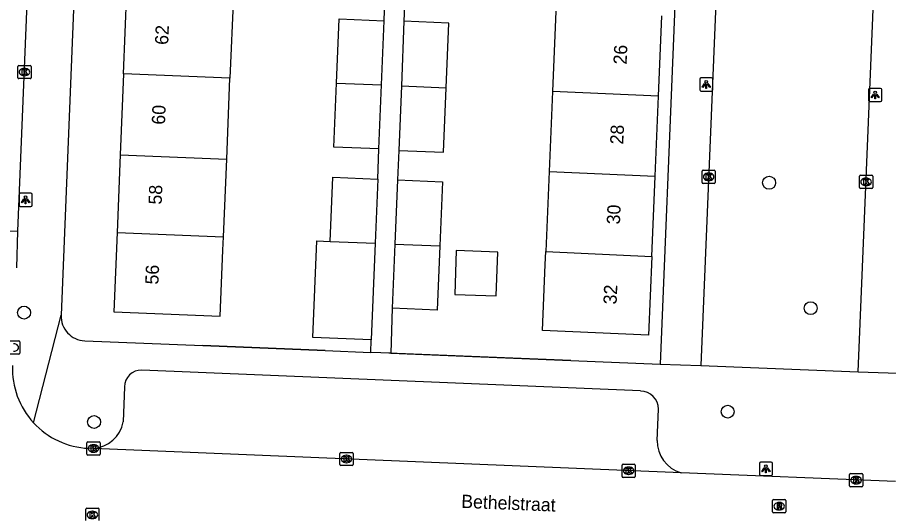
# Model space of a CAD drawing. Extents: x 161355 to 162026, y 386504 to 387459.
# Drawn here: x 161520.8 to 161586.7, y 387127.1 to 387164.6 of the extents above; entities that cross this region are included whole.
import ezdxf

# ---------------------------------------------------------------- set-up
doc = ezdxf.new("R2010")
doc.units = 0
for name, color, linetype in [('IMGEO_Boom', 7, 'Continuous'), ('IMGEO_Kolk', 7, 'Continuous'), ('IMGEO_Lichtpunt', 7, 'Continuous'), ('IMGEO_Muur', 7, 'Continuous'), ('IMGEO_Openbare_ruimte_label', 7, 'Continuous'), ('IMGEO_Pand', 7, 'Continuous'), ('IMGEO_Pand_nummerreeks', 7, 'Continuous'), ('IMGEO_Rijbaan_lokaal_open', 7, 'Continuous'), ('IMGEO_Rioolput', 7, 'Continuous'), ('IMGEO_Voetpad_open', 7, 'Continuous')]:
    doc.layers.add(name, color=color, linetype=linetype)

msp = doc.modelspace()

# ---------------------------------------------------------------- linework, layer by layer
at = {"layer": 'IMGEO_Boom'}
for centre in [(161577.697, 387152.133), (161580.839, 387142.656), (161521.348, 387142.323), (161574.563, 387134.832), (161526.64, 387134.054)]:
    msp.add_circle(centre, 0.489, dxfattribs=at)
at = {"layer": 'IMGEO_Kolk'}
for p, q in [((161520.873, 387160.079), (161520.873, 387160.931)), ((161520.948, 387161.005), (161521.8, 387161.005)), ((161521.361, 387160.785), (161521.386, 387160.785)), ((161521.874, 387160.931), (161521.874, 387160.079)), ((161521.8, 387160.005), (161520.948, 387160.005)), ((161521.384, 387160.225), (161521.359, 387160.225)), ((161572.623, 387152.159), (161572.623, 387153.011)), ((161572.698, 387153.085), (161573.55, 387153.085)), ((161573.111, 387152.865), (161573.136, 387152.865)), ((161573.624, 387153.011), (161573.624, 387152.159)), ((161584.607, 387152.702), (161585.459, 387152.702)), ((161573.55, 387152.085), (161572.698, 387152.085)), ((161573.134, 387152.305), (161573.109, 387152.305)), ((161584.532, 387151.776), (161584.532, 387152.628)), ((161585.02, 387152.482), (161585.045, 387152.482)), ((161585.533, 387152.628), (161585.533, 387151.776)), ((161585.459, 387151.702), (161584.607, 387151.702)), ((161585.043, 387151.922), (161585.018, 387151.922)), ((161520.103, 387140.182), (161520.955, 387140.182)), ((161521.029, 387140.108), (161521.029, 387139.256)), ((161520.955, 387139.182), (161520.103, 387139.182)), ((161526.099, 387131.627), (161526.099, 387132.479)), ((161526.174, 387132.553), (161527.026, 387132.553)), ((161526.587, 387132.333), (161526.612, 387132.333)), ((161527.1, 387132.479), (161527.1, 387131.627)), ((161526.61, 387131.773), (161526.585, 387131.773)), ((161545.232, 387130.83), (161545.232, 387131.682)), ((161545.307, 387131.756), (161546.159, 387131.756)), ((161546.233, 387131.682), (161546.233, 387130.83)), ((161527.026, 387131.553), (161526.174, 387131.553)), ((161545.743, 387130.976), (161545.718, 387130.976)), ((161545.72, 387131.536), (161545.745, 387131.536)), ((161546.159, 387130.756), (161545.307, 387130.756)), ((161566.572, 387129.942), (161566.572, 387130.794)), ((161566.647, 387130.868), (161567.499, 387130.868)), ((161567.06, 387130.648), (161567.085, 387130.648)), ((161567.573, 387130.794), (161567.573, 387129.942)), ((161567.499, 387129.868), (161566.647, 387129.868)), ((161567.083, 387130.088), (161567.058, 387130.088)), ((161583.777, 387129.232), (161583.777, 387130.084)), ((161583.852, 387130.158), (161584.704, 387130.158)), ((161584.265, 387129.938), (161584.29, 387129.938)), ((161584.778, 387130.084), (161584.778, 387129.232)), ((161584.704, 387129.158), (161583.852, 387129.158)), ((161584.288, 387129.378), (161584.263, 387129.378)), ((161526.013, 387126.602), (161526.013, 387127.454)), ((161526.088, 387127.528), (161526.94, 387127.528)), ((161526.501, 387127.308), (161526.526, 387127.308)), ((161527.014, 387127.454), (161527.014, 387126.602))]:
    msp.add_line(p, q, dxfattribs=at)
for points in [[(161520.873, 387160.079), (161520.873, 387160.931)], [(161520.948, 387161.005), (161521.8, 387161.005)], [(161521.194, 387160.705), (161521.317, 387160.705), (161521.317, 387160.554), (161521.447, 387160.705), (161521.611, 387160.705), (161521.465, 387160.554), (161521.618, 387160.305), (161521.466, 387160.305), (161521.381, 387160.469), (161521.317, 387160.402), (161521.317, 387160.305), (161521.194, 387160.305), (161521.194, 387160.705)], [(161521.874, 387160.931), (161521.874, 387160.079)], [(161521.8, 387160.005), (161520.948, 387160.005)], [(161572.623, 387152.159), (161572.623, 387153.011)], [(161572.698, 387153.085), (161573.55, 387153.085)], [(161572.944, 387152.785), (161573.067, 387152.785), (161573.067, 387152.634), (161573.197, 387152.785), (161573.361, 387152.785), (161573.215, 387152.634), (161573.368, 387152.385), (161573.216, 387152.385), (161573.131, 387152.549), (161573.067, 387152.482), (161573.067, 387152.385), (161572.944, 387152.385), (161572.944, 387152.785)], [(161573.624, 387153.011), (161573.624, 387152.159)], [(161584.607, 387152.702), (161585.459, 387152.702)], [(161573.55, 387152.085), (161572.698, 387152.085)], [(161584.532, 387151.776), (161584.532, 387152.628)], [(161584.853, 387152.402), (161584.976, 387152.402), (161584.976, 387152.251), (161585.106, 387152.402), (161585.27, 387152.402), (161585.124, 387152.251), (161585.277, 387152.002), (161585.125, 387152.002), (161585.04, 387152.166), (161584.976, 387152.099), (161584.976, 387152.002), (161584.853, 387152.002), (161584.853, 387152.402)], [(161585.533, 387152.628), (161585.533, 387151.776)], [(161585.459, 387151.702), (161584.607, 387151.702)], [(161520.103, 387140.182), (161520.955, 387140.182)], [(161521.029, 387140.108), (161521.029, 387139.256)], [(161520.955, 387139.182), (161520.103, 387139.182)], [(161526.099, 387131.627), (161526.099, 387132.479)], [(161526.174, 387132.553), (161527.026, 387132.553)], [(161527.1, 387132.479), (161527.1, 387131.627)], [(161526.42, 387132.253), (161526.543, 387132.253), (161526.543, 387132.102), (161526.673, 387132.253), (161526.837, 387132.253), (161526.691, 387132.102), (161526.844, 387131.853), (161526.692, 387131.853), (161526.607, 387132.017), (161526.543, 387131.95), (161526.543, 387131.853), (161526.42, 387131.853), (161526.42, 387132.253)], [(161545.232, 387130.83), (161545.232, 387131.682)], [(161545.307, 387131.756), (161546.159, 387131.756)], [(161546.233, 387131.682), (161546.233, 387130.83)], [(161527.026, 387131.553), (161526.174, 387131.553)], [(161545.553, 387131.456), (161545.676, 387131.456), (161545.676, 387131.305), (161545.806, 387131.456), (161545.97, 387131.456), (161545.824, 387131.305), (161545.977, 387131.056), (161545.825, 387131.056), (161545.74, 387131.22), (161545.676, 387131.153), (161545.676, 387131.056), (161545.553, 387131.056), (161545.553, 387131.456)], [(161546.159, 387130.756), (161545.307, 387130.756)], [(161566.572, 387129.942), (161566.572, 387130.794)], [(161566.647, 387130.868), (161567.499, 387130.868)], [(161566.893, 387130.568), (161567.016, 387130.568), (161567.016, 387130.417), (161567.146, 387130.568), (161567.31, 387130.568), (161567.164, 387130.417), (161567.317, 387130.168), (161567.165, 387130.168), (161567.08, 387130.332), (161567.016, 387130.265), (161567.016, 387130.168), (161566.893, 387130.168), (161566.893, 387130.568)], [(161567.573, 387130.794), (161567.573, 387129.942)], [(161567.499, 387129.868), (161566.647, 387129.868)], [(161583.777, 387129.232), (161583.777, 387130.084)], [(161583.852, 387130.158), (161584.704, 387130.158)], [(161584.098, 387129.858), (161584.221, 387129.858), (161584.221, 387129.707), (161584.351, 387129.858), (161584.515, 387129.858), (161584.369, 387129.707), (161584.522, 387129.458), (161584.37, 387129.458), (161584.285, 387129.622), (161584.221, 387129.555), (161584.221, 387129.458), (161584.098, 387129.458), (161584.098, 387129.858)], [(161584.778, 387130.084), (161584.778, 387129.232)], [(161584.704, 387129.158), (161583.852, 387129.158)], [(161526.013, 387126.602), (161526.013, 387127.454)], [(161526.088, 387127.528), (161526.94, 387127.528)], [(161526.334, 387127.228), (161526.457, 387127.228), (161526.457, 387127.077), (161526.587, 387127.228), (161526.751, 387127.228), (161526.605, 387127.077), (161526.758, 387126.828), (161526.606, 387126.828), (161526.521, 387126.992), (161526.457, 387126.925), (161526.457, 387126.828), (161526.334, 387126.828), (161526.334, 387127.228)], [(161527.014, 387127.454), (161527.014, 387126.602)]]:
    msp.add_lwpolyline(points, dxfattribs=at)
for centre, start, end in [((161520.95, 387160.929), 91.55205, 178.44795), ((161520.95, 387160.929), 91.55205, 178.44795), ((161521.798, 387160.929), 1.55205, 88.44795), ((161521.798, 387160.929), 1.55205, 88.44795), ((161520.95, 387160.081), 181.55205, 268.44795), ((161520.95, 387160.081), 181.55205, 268.44795), ((161521.798, 387160.081), 271.55205, 358.44795), ((161521.798, 387160.081), 271.55205, 358.44795), ((161572.7, 387153.009), 91.55205, 178.44795), ((161572.7, 387153.009), 91.55205, 178.44795), ((161573.548, 387153.009), 1.55205, 88.44795), ((161573.548, 387153.009), 1.55205, 88.44795), ((161584.609, 387152.626), 91.55205, 178.44795), ((161584.609, 387152.626), 91.55205, 178.44795), ((161585.457, 387152.626), 1.55205, 88.44795), ((161585.457, 387152.626), 1.55205, 88.44795), ((161572.7, 387152.161), 181.55205, 268.44795), ((161572.7, 387152.161), 181.55205, 268.44795), ((161573.548, 387152.161), 271.55205, 358.44795), ((161573.548, 387152.161), 271.55205, 358.44795), ((161584.609, 387151.778), 181.55205, 268.44795), ((161584.609, 387151.778), 181.55205, 268.44795), ((161585.457, 387151.778), 271.55205, 358.44795), ((161585.457, 387151.778), 271.55205, 358.44795), ((161520.953, 387140.106), 1.55205, 88.44795), ((161520.953, 387140.106), 1.55205, 88.44795), ((161520.953, 387139.258), 271.55205, 358.44795), ((161520.953, 387139.258), 271.55205, 358.44795), ((161526.176, 387132.477), 91.55205, 178.44795), ((161526.176, 387132.477), 91.55205, 178.44795), ((161527.024, 387132.477), 1.55205, 88.44795), ((161527.024, 387132.477), 1.55205, 88.44795), ((161526.176, 387131.629), 181.55205, 268.44795), ((161526.176, 387131.629), 181.55205, 268.44795), ((161527.024, 387131.629), 271.55205, 358.44795), ((161527.024, 387131.629), 271.55205, 358.44795), ((161545.309, 387131.68), 91.55205, 178.44795), ((161545.309, 387131.68), 91.55205, 178.44795), ((161546.157, 387131.68), 1.55205, 88.44795), ((161546.157, 387131.68), 1.55205, 88.44795), ((161545.309, 387130.832), 181.55205, 268.44795), ((161545.309, 387130.832), 181.55205, 268.44795), ((161546.157, 387130.832), 271.55205, 358.44795), ((161546.157, 387130.832), 271.55205, 358.44795), ((161566.649, 387130.792), 91.55205, 178.44795), ((161566.649, 387130.792), 91.55205, 178.44795), ((161567.497, 387130.792), 1.55205, 88.44795), ((161567.497, 387130.792), 1.55205, 88.44795), ((161566.649, 387129.944), 181.55205, 268.44795), ((161566.649, 387129.944), 181.55205, 268.44795), ((161567.497, 387129.944), 271.55205, 358.44795), ((161567.497, 387129.944), 271.55205, 358.44795), ((161583.854, 387130.082), 91.55205, 178.44795), ((161583.854, 387130.082), 91.55205, 178.44795), ((161584.702, 387130.082), 1.55205, 88.44795), ((161584.702, 387130.082), 1.55205, 88.44795), ((161583.854, 387129.234), 181.55205, 268.44795), ((161583.854, 387129.234), 181.55205, 268.44795), ((161584.702, 387129.234), 271.55205, 358.44795), ((161584.702, 387129.234), 271.55205, 358.44795), ((161526.09, 387127.452), 91.55205, 178.44795), ((161526.09, 387127.452), 91.55205, 178.44795), ((161526.938, 387127.452), 1.55205, 88.44795), ((161526.938, 387127.452), 1.55205, 88.44795)]:
    msp.add_arc(centre, 0.0765, start, end, dxfattribs=at)
for centre, major_axis, ratio, start_param, end_param in [((161521.36, 387160.505), (-0.387, 0.002), 0.722429, 4.712389, 7.853982), ((161521.385, 387160.505), (-0.39, 0.002), 0.717154, 1.570796, 4.712389), ((161573.11, 387152.585), (-0.387, 0.002), 0.722429, 4.712389, 7.853982), ((161573.135, 387152.585), (-0.39, 0.002), 0.717154, 1.570796, 4.712389), ((161585.019, 387152.202), (-0.387, 0.002), 0.722429, 4.712389, 7.853982), ((161585.044, 387152.202), (-0.39, 0.002), 0.717154, 1.570796, 4.712389), ((161520.54, 387139.682), (-0.39, 0.002), 0.717154, 1.570796, 4.712389), ((161526.586, 387132.053), (-0.387, 0.002), 0.722429, 4.712389, 7.853982), ((161526.611, 387132.053), (-0.39, 0.002), 0.717154, 1.570796, 4.712389), ((161545.719, 387131.256), (-0.387, 0.002), 0.722429, 4.712389, 7.853982), ((161545.744, 387131.256), (-0.39, 0.002), 0.717154, 1.570796, 4.712389), ((161567.059, 387130.368), (-0.387, 0.002), 0.722429, 4.712389, 7.853982), ((161567.084, 387130.368), (-0.39, 0.002), 0.717154, 1.570796, 4.712389), ((161584.264, 387129.658), (-0.387, 0.002), 0.722429, 4.712389, 7.853982), ((161584.289, 387129.658), (-0.39, 0.002), 0.717154, 1.570796, 4.712389), ((161526.5, 387127.028), (-0.387, 0.002), 0.722429, 4.712389, 7.853982), ((161526.525, 387127.028), (-0.39, 0.002), 0.717154, 1.570796, 4.712389)]:
    msp.add_ellipse(centre, major_axis=major_axis, ratio=ratio, start_param=start_param, end_param=end_param, dxfattribs=at)
at = {"layer": 'IMGEO_Lichtpunt'}
for p, q in [((161572.447, 387159.972), (161572.447, 387159.165)), ((161572.447, 387159.972), (161572.447, 387159.165)), ((161573.349, 387160.067), (161572.541, 387160.067)), ((161573.349, 387160.067), (161572.541, 387160.067)), ((161573.443, 387159.165), (161573.443, 387159.972)), ((161573.443, 387159.165), (161573.443, 387159.972)), ((161572.541, 387159.071), (161573.349, 387159.071)), ((161572.541, 387159.071), (161573.349, 387159.071)), ((161585.219, 387159.173), (161585.219, 387158.366)), ((161585.219, 387159.173), (161585.219, 387158.366)), ((161586.121, 387159.268), (161585.313, 387159.268)), ((161586.121, 387159.268), (161585.313, 387159.268)), ((161586.215, 387158.366), (161586.215, 387159.173)), ((161586.215, 387158.366), (161586.215, 387159.173)), ((161585.313, 387158.272), (161586.121, 387158.272)), ((161585.313, 387158.272), (161586.121, 387158.272)), ((161520.966, 387151.248), (161520.966, 387150.441)), ((161520.966, 387151.248), (161520.966, 387150.441)), ((161521.868, 387151.343), (161521.06, 387151.343)), ((161521.868, 387151.343), (161521.06, 387151.343)), ((161521.962, 387150.441), (161521.962, 387151.248)), ((161521.962, 387150.441), (161521.962, 387151.248)), ((161521.06, 387150.347), (161521.868, 387150.347)), ((161521.06, 387150.347), (161521.868, 387150.347)), ((161577.86, 387131.012), (161577.052, 387131.012)), ((161577.86, 387131.012), (161577.052, 387131.012)), ((161576.958, 387130.917), (161576.958, 387130.11)), ((161576.958, 387130.917), (161576.958, 387130.11)), ((161577.954, 387130.11), (161577.954, 387130.917)), ((161577.954, 387130.11), (161577.954, 387130.917)), ((161577.052, 387130.016), (161577.86, 387130.016)), ((161577.052, 387130.016), (161577.86, 387130.016))]:
    msp.add_line(p, q, dxfattribs=at)
for points in [[(161572.821, 387159.636), (161572.86, 387159.608), (161572.672, 387159.346), (161572.634, 387159.373), (161572.821, 387159.636)], [(161572.923, 387159.588), (161572.97, 387159.588), (161572.97, 387159.266), (161572.923, 387159.266), (161572.923, 387159.588)], [(161573.033, 387159.608), (161573.071, 387159.635), (161573.258, 387159.373), (161573.219, 387159.345), (161573.033, 387159.608)], [(161585.593, 387158.837), (161585.632, 387158.809), (161585.444, 387158.547), (161585.406, 387158.574), (161585.593, 387158.837)], [(161585.695, 387158.789), (161585.742, 387158.789), (161585.742, 387158.467), (161585.695, 387158.467), (161585.695, 387158.789)], [(161585.805, 387158.809), (161585.843, 387158.836), (161586.03, 387158.574), (161585.991, 387158.546), (161585.805, 387158.809)], [(161521.34, 387150.912), (161521.379, 387150.884), (161521.191, 387150.622), (161521.153, 387150.649), (161521.34, 387150.912)], [(161521.442, 387150.864), (161521.489, 387150.864), (161521.489, 387150.542), (161521.442, 387150.542), (161521.442, 387150.864)], [(161521.552, 387150.884), (161521.59, 387150.911), (161521.777, 387150.649), (161521.738, 387150.621), (161521.552, 387150.884)], [(161577.332, 387130.581), (161577.371, 387130.553), (161577.183, 387130.291), (161577.145, 387130.318), (161577.332, 387130.581)], [(161577.434, 387130.533), (161577.481, 387130.533), (161577.481, 387130.211), (161577.434, 387130.211), (161577.434, 387130.533)], [(161577.544, 387130.553), (161577.582, 387130.58), (161577.769, 387130.318), (161577.73, 387130.29), (161577.544, 387130.553)]]:
    msp.add_lwpolyline(points, dxfattribs=at)
for centre in [(161572.946, 387159.77), (161585.718, 387158.971), (161521.465, 387151.046), (161577.457, 387130.715)]:
    msp.add_circle(centre, 0.0994, dxfattribs=at)
for centre, start, end in [((161572.541, 387159.972), 90, 180), ((161572.541, 387159.972), 90, 180), ((161573.349, 387159.972), 0, 90), ((161573.349, 387159.972), 0, 90), ((161572.541, 387159.165), 180, 270), ((161572.541, 387159.165), 180, 270), ((161573.349, 387159.165), 270, 0), ((161573.349, 387159.165), 270, 360), ((161585.313, 387159.173), 90, 180), ((161585.313, 387159.173), 90, 180), ((161586.121, 387159.173), 0, 90), ((161586.121, 387159.173), 0, 90), ((161585.313, 387158.366), 180, 270), ((161585.313, 387158.366), 180, 270), ((161586.121, 387158.366), 270, 0), ((161586.121, 387158.366), 270, 360), ((161521.06, 387151.248), 90, 180), ((161521.06, 387151.248), 90, 180), ((161521.868, 387151.248), 0, 90), ((161521.868, 387151.248), 0, 90), ((161521.06, 387150.441), 180, 270), ((161521.06, 387150.441), 180, 270), ((161521.868, 387150.441), 270, 0), ((161521.868, 387150.441), 270, 360), ((161577.052, 387130.917), 90, 180), ((161577.052, 387130.917), 90, 180), ((161577.86, 387130.917), 0, 90), ((161577.86, 387130.917), 0, 90), ((161577.052, 387130.11), 180, 270), ((161577.052, 387130.11), 180, 270), ((161577.86, 387130.11), 270, 0), ((161577.86, 387130.11), 270, 360)]:
    msp.add_arc(centre, 0.0946, start, end, dxfattribs=at)
at = {"layer": 'IMGEO_Muur'}
for points in [[(161544.129, 387139.45), (161534.857, 387139.828)], [(161562.692, 387138.695), (161548.933, 387139.254)]]:
    msp.add_lwpolyline(points, dxfattribs=at)
at = {"layer": 'IMGEO_Pand'}
for points in [[(161528.873, 387160.37), (161529.129, 387166.632)], [(161537.175, 387166.304), (161536.92, 387160.042)], [(161561.566, 387165.102), (161561.313, 387159.032)], [(161569.34, 387158.678), (161569.593, 387164.748)], [(161544.979, 387159.669), (161545.173, 387164.516), (161548.57, 387164.38)], [(161548.377, 387159.534), (161548.57, 387164.38)], [(161550.081, 387164.344), (161549.881, 387159.461)], [(161553.278, 387159.322), (161553.478, 387164.204), (161550.081, 387164.344)], [(161528.873, 387160.37), (161528.624, 387154.254)], [(161536.92, 387160.042), (161528.873, 387160.37)], [(161536.671, 387153.926), (161536.92, 387160.042)], [(161548.183, 387154.696), (161544.786, 387154.832), (161544.979, 387159.669)], [(161544.979, 387159.669), (161548.377, 387159.534)], [(161548.183, 387154.696), (161548.377, 387159.534)], [(161549.881, 387159.461), (161549.681, 387154.585)], [(161549.681, 387154.585), (161553.078, 387154.446), (161553.278, 387159.322)], [(161549.881, 387159.461), (161553.278, 387159.322)], [(161561.313, 387159.032), (161561.059, 387152.977)], [(161569.34, 387158.678), (161561.313, 387159.032)], [(161569.086, 387152.622), (161569.34, 387158.678)], [(161528.624, 387154.254), (161528.384, 387148.385)], [(161528.624, 387154.254), (161536.671, 387153.926)], [(161536.432, 387148.057), (161536.671, 387153.926)], [(161561.059, 387152.977), (161560.807, 387146.928)], [(161561.059, 387152.977), (161569.086, 387152.622)], [(161544.502, 387147.704), (161544.695, 387152.551), (161548.092, 387152.415)], [(161548.092, 387152.415), (161547.899, 387147.569)], [(161549.589, 387152.356), (161549.39, 387147.5)], [(161549.589, 387152.356), (161552.986, 387152.217), (161552.787, 387147.36)], [(161568.834, 387146.574), (161569.086, 387152.622)], [(161528.384, 387148.385), (161528.139, 387142.371), (161536.186, 387142.043), (161536.39, 387147.039), (161536.432, 387148.057)], [(161528.384, 387148.385), (161536.432, 387148.057)], [(161547.607, 387140.268), (161543.191, 387140.444), (161543.482, 387147.745), (161544.502, 387147.704)], [(161544.502, 387147.704), (161547.899, 387147.569)], [(161547.899, 387147.569), (161547.607, 387140.268)], [(161549.39, 387147.5), (161549.191, 387142.654)], [(161549.39, 387147.5), (161552.787, 387147.36)], [(161552.787, 387147.36), (161552.588, 387142.514), (161549.191, 387142.654)], [(161554.03, 387147.004), (161553.917, 387143.694), (161557.062, 387143.587), (161557.174, 387146.897), (161554.03, 387147.004)], [(161568.834, 387146.574), (161568.585, 387140.627), (161560.557, 387140.963), (161560.766, 387145.959), (161560.807, 387146.928)], [(161560.807, 387146.928), (161568.834, 387146.574)]]:
    msp.add_lwpolyline(points, dxfattribs=at)
at = {"layer": 'IMGEO_Rijbaan_lokaal_open'}
for points in [[(161520.885, 387148.487), (161522.637, 387191.598), (161523.135, 387191.586), (161523.897, 387210.328), (161523.464, 387210.338), (161523.487, 387210.759), (161523.535, 387212.344)], [(161513.863, 387148.592), (161520.885, 387148.487)], [(161520.812, 387145.699), (161520.885, 387148.487)], [(161526.596, 387132.052), (161526.224, 387132.067)], [(161571.042, 387130.218), (161526.596, 387132.052)], [(161587.249, 387129.55), (161571.042, 387130.218)]]:
    msp.add_lwpolyline(points, dxfattribs=at)
for centre, radius, start, end in [((161526.481, 387138.072), 6.014, 177.71809, 222.62322), ((161526.475, 387138.071), 6.009, 222.65702, 267.60455)]:
    msp.add_arc(centre, radius, start, end, dxfattribs=at)
at = {"layer": 'IMGEO_Rioolput'}
for p, q in [((161577.957, 387127.26), (161577.957, 387128.112)), ((161578.032, 387128.186), (161578.884, 387128.186)), ((161578.445, 387127.966), (161578.47, 387127.966)), ((161578.958, 387128.112), (161578.958, 387127.26)), ((161578.884, 387127.186), (161578.032, 387127.186)), ((161578.468, 387127.406), (161578.443, 387127.406))]:
    msp.add_line(p, q, dxfattribs=at)
for points in [[(161577.957, 387127.26), (161577.957, 387128.112)], [(161578.032, 387128.186), (161578.884, 387128.186)], [(161578.546, 387127.884), (161578.294, 387127.886), (161578.294, 387127.486)], [(161578.472, 387127.805), (161578.418, 387127.805), (161578.418, 387127.724)], [(161578.418, 387127.724), (161578.47, 387127.724)], [(161578.958, 387128.112), (161578.958, 387127.26)], [(161578.884, 387127.186), (161578.032, 387127.186)], [(161578.294, 387127.486), (161578.418, 387127.486), (161578.418, 387127.648), (161578.429, 387127.648)], [(161578.476, 387127.619), (161578.547, 387127.486), (161578.687, 387127.486), (161578.622, 387127.612)]]:
    msp.add_lwpolyline(points, dxfattribs=at)
for centre, radius, start, end in [((161578.034, 387128.11), 0.0765, 91.55205, 178.44795), ((161578.034, 387128.11), 0.0765, 91.55205, 178.44795), ((161578.454, 387127.913), 0.19, 274.7715, 282.96867), ((161578.478, 387127.709), 0.0964, 77.00612, 93.18647), ((161578.492, 387127.766), 0.0378, 276.66336, 79.67722), ((161578.545, 387127.774), 0.109, 350.36119, 89.41601), ((161578.543, 387127.774), 0.112, 277.58423, 350.98172), ((161578.527, 387127.559), 0.108, 29.51342, 73.79051), ((161578.882, 387128.11), 0.0765, 1.55205, 88.44795), ((161578.882, 387128.11), 0.0765, 1.55205, 88.44795), ((161578.034, 387127.262), 0.0765, 181.55205, 268.44795), ((161578.034, 387127.262), 0.0765, 181.55205, 268.44795), ((161578.428, 387127.595), 0.0533, 26.02933, 88.69889), ((161578.882, 387127.262), 0.0765, 271.55205, 358.44795), ((161578.882, 387127.262), 0.0765, 271.55205, 358.44795)]:
    msp.add_arc(centre, radius, start, end, dxfattribs=at)
for centre, major_axis, ratio, start_param, end_param in [((161578.444, 387127.686), (-0.387, 0.002), 0.722429, 4.712389, 7.853982), ((161578.469, 387127.686), (-0.39, 0.002), 0.717154, 1.570796, 4.712389)]:
    msp.add_ellipse(centre, major_axis=major_axis, ratio=ratio, start_param=start_param, end_param=end_param, dxfattribs=at)
at = {"layer": 'IMGEO_Voetpad_open'}
for points in [[(161526.117, 387190.845), (161524.153, 387142.124)], [(161571.53, 387188.93), (161569.449, 387138.419)], [(161584.444, 387137.853), (161586.166, 387179.869), (161574.269, 387180.36), (161572.538, 387138.324)], [(161548.57, 387164.38), (161548.662, 387166.69)], [(161550.175, 387166.63), (161550.081, 387164.344)], [(161548.092, 387152.415), (161548.183, 387154.696)], [(161549.681, 387154.585), (161549.589, 387152.356)], [(161549.191, 387142.654), (161549.079, 387139.248)], [(161522.056, 387133.999), (161524.153, 387142.124)], [(161525.935, 387140.19), (161534.857, 387139.828), (161544.129, 387139.45), (161547.569, 387139.31)], [(161547.569, 387139.31), (161547.607, 387140.268)], [(161549.079, 387139.248), (161547.569, 387139.31)], [(161549.079, 387139.248), (161562.692, 387138.695), (161569.449, 387138.419)], [(161569.449, 387138.419), (161572.538, 387138.324)], [(161572.538, 387138.324), (161584.444, 387137.853)], [(161567.968, 387136.396), (161530.248, 387137.98)], [(161584.444, 387137.853), (161587.468, 387137.733)], [(161528.941, 387136.708), (161528.843, 387134.056)], [(161569.221, 387132.666), (161569.34, 387135.026)]]:
    msp.add_lwpolyline(points, dxfattribs=at)
for centre, radius, start, end in [((161526.01, 387142.047), 1.859, 177.63599, 267.67935), ((161530.237, 387136.684), 1.296, 89.49766, 178.9473), ((161567.934, 387134.99), 1.406, 1.46781, 88.61577), ((161526.404, 387134.529), 2.484, 274.42374, 349.03298), ((161571.721, 387132.625), 2.501, 179.05283, 254.23626)]:
    msp.add_arc(centre, radius, start, end, dxfattribs=at)

# ---------------------------------------------------------------- texts
at = {"layer": 'IMGEO_Openbare_ruimte_label'}
msp.add_text('Bethelstraat', height=1, rotation=357.64984, dxfattribs=at).set_placement((161554.398, 387127.57))
at = {"layer": 'IMGEO_Pand_nummerreeks'}
for s, rotation, p in [('62', 87.66373, (161532.245, 387162.545)), ('26', 87.60597, (161566.917, 387161.056)), ('60', 87.66373, (161531.999, 387156.512)), ('28', 87.60597, (161566.664, 387155.016)), ('58', 87.66373, (161531.752, 387150.473)), ('30', 87.60597, (161566.411, 387148.974)), ('56', 87.66373, (161531.506, 387144.431)), ('32', 87.60597, (161566.159, 387142.925))]:
    msp.add_text(s, height=1, rotation=rotation, dxfattribs=at).set_placement(p)

doc.saveas('drawing.dxf')
